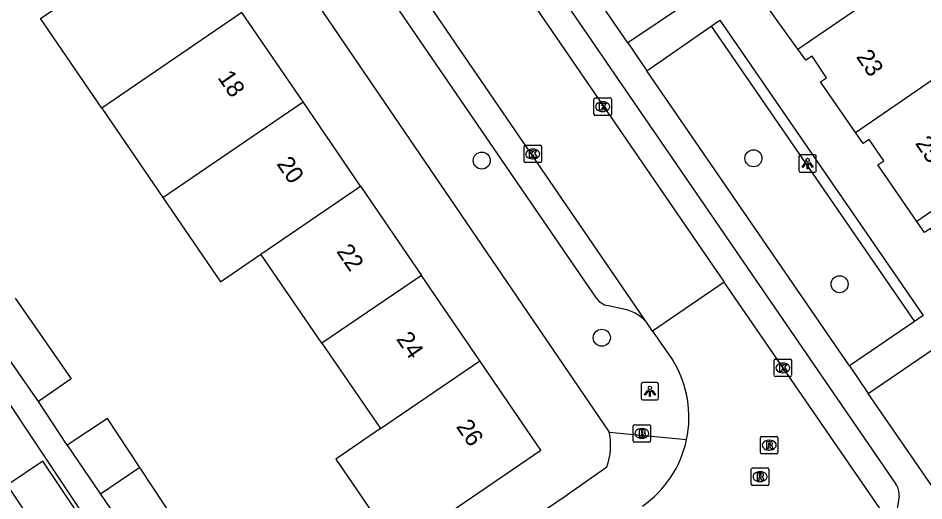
# Model space of a CAD drawing. Extents: x 157466 to 158888, y 383063 to 384677.
# Drawn here: x 158209.5 to 158261.4, y 383911.7 to 383939.4 of the extents above; entities that cross this region are included whole.
import ezdxf

# ---------------------------------------------------------------- set-up
doc = ezdxf.new("R2010")
doc.units = 0
for name, color, linetype in [('IMGEO_Boom', 7, 'Continuous'), ('IMGEO_Brandkraan', 7, 'Continuous'), ('IMGEO_Groenvoorziening', 7, 'Continuous'), ('IMGEO_Kolk', 7, 'Continuous'), ('IMGEO_Lichtpunt', 7, 'Continuous'), ('IMGEO_Muur', 7, 'Continuous'), ('IMGEO_Pand', 7, 'Continuous'), ('IMGEO_Pand_nummerreeks', 7, 'Continuous'), ('IMGEO_Rijbaan_lokaal_open', 7, 'Continuous'), ('IMGEO_Rioolput', 7, 'Continuous'), ('IMGEO_Voetpad_open', 7, 'Continuous')]:
    doc.layers.add(name, color=color, linetype=linetype)

msp = doc.modelspace()

# ---------------------------------------------------------------- linework, layer by layer
at = {"layer": 'IMGEO_Boom'}
for centre in [(158236.085, 383931.205), (158251.652, 383931.337), (158256.586, 383924.112), (158242.964, 383921.046)]:
    msp.add_circle(centre, 0.489, dxfattribs=at)
at = {"layer": 'IMGEO_Brandkraan'}
for p, q in [((158244.757, 383915.13), (158244.757, 383915.982)), ((158244.832, 383916.056), (158245.684, 383916.056)), ((158245.758, 383915.982), (158245.758, 383915.13)), ((158245.245, 383915.836), (158245.27, 383915.836)), ((158245.684, 383915.056), (158244.832, 383915.056)), ((158245.268, 383915.276), (158245.243, 383915.276))]:
    msp.add_line(p, q, dxfattribs=at)
for points in [[(158244.757, 383915.13), (158244.757, 383915.982)], [(158244.832, 383916.056), (158245.684, 383916.056)], [(158245.758, 383915.982), (158245.758, 383915.13)], [(158245.105, 383915.756), (158245.105, 383915.356), (158245.318, 383915.356)], [(158245.336, 383915.756), (158245.105, 383915.756)], [(158245.284, 383915.675), (158245.23, 383915.675), (158245.23, 383915.599)], [(158245.23, 383915.599), (158245.283, 383915.599)], [(158245.292, 383915.523), (158245.23, 383915.523), (158245.23, 383915.442)], [(158245.23, 383915.442), (158245.292, 383915.442)], [(158245.684, 383915.056), (158244.832, 383915.056)]]:
    msp.add_lwpolyline(points, dxfattribs=at)
for centre, radius, start, end in [((158244.834, 383915.98), 0.0765, 91.552, 178.448), ((158244.834, 383915.98), 0.0765, 91.552, 178.448), ((158245.682, 383915.98), 0.0765, 1.552, 88.448), ((158245.682, 383915.98), 0.0765, 1.552, 88.448), ((158245.285, 383915.637), 0.0379, 267.8285, 90.9355), ((158245.293, 383915.482), 0.0404, 269.8759, 90.5077), ((158245.34, 383915.611), 0.145, 59.4692, 91.5367), ((158245.365, 383915.658), 0.0922, 285.5137, 58.1501), ((158245.37, 383915.466), 0.105, 301.3115, 78.989), ((158244.834, 383915.132), 0.0765, 181.552, 268.448), ((158244.834, 383915.132), 0.0765, 181.552, 268.448), ((158245.324, 383915.607), 0.251, 268.6676, 293.5347), ((158245.682, 383915.132), 0.0765, 271.552, 358.448), ((158245.682, 383915.132), 0.0765, 271.552, 358.448)]:
    msp.add_arc(centre, radius, start, end, dxfattribs=at)
for centre, major_axis, ratio, start_param, end_param in [((158245.244, 383915.556), (-0.387, 0.002), 0.722429, 4.712389, 7.853982), ((158245.269, 383915.556), (-0.39, 0.002), 0.717154, 1.570796, 4.712389)]:
    msp.add_ellipse(centre, major_axis=major_axis, ratio=ratio, start_param=start_param, end_param=end_param, dxfattribs=at)
at = {"layer": 'IMGEO_Groenvoorziening'}
msp.add_lwpolyline([(158249.238, 383938.909), (158260.872, 383921.977)], dxfattribs=at)
at = {"layer": 'IMGEO_Kolk'}
for p, q in [((158242.515, 383933.872), (158242.515, 383934.724)), ((158242.59, 383934.798), (158243.442, 383934.798)), ((158243.516, 383934.724), (158243.516, 383933.872)), ((158243.003, 383934.578), (158243.028, 383934.578)), ((158243.442, 383933.798), (158242.59, 383933.798)), ((158243.026, 383934.018), (158243.001, 383934.018)), ((158238.508, 383931.161), (158238.508, 383932.013)), ((158238.583, 383932.087), (158239.435, 383932.087)), ((158239.509, 383932.013), (158239.509, 383931.161)), ((158238.996, 383931.867), (158239.021, 383931.867)), ((158239.435, 383931.087), (158238.583, 383931.087)), ((158239.019, 383931.307), (158238.994, 383931.307)), ((158252.836, 383918.887), (158252.836, 383919.739)), ((158252.911, 383919.813), (158253.763, 383919.813)), ((158253.324, 383919.593), (158253.349, 383919.593)), ((158253.837, 383919.739), (158253.837, 383918.887)), ((158253.347, 383919.033), (158253.322, 383919.033)), ((158253.763, 383918.813), (158252.911, 383918.813))]:
    msp.add_line(p, q, dxfattribs=at)
for points in [[(158242.515, 383933.872), (158242.515, 383934.724)], [(158242.59, 383934.798), (158243.442, 383934.798)], [(158243.516, 383934.724), (158243.516, 383933.872)], [(158242.836, 383934.498), (158242.959, 383934.498), (158242.959, 383934.347), (158243.089, 383934.498), (158243.253, 383934.498), (158243.107, 383934.347), (158243.26, 383934.098), (158243.108, 383934.098), (158243.023, 383934.262), (158242.959, 383934.195), (158242.959, 383934.098), (158242.836, 383934.098), (158242.836, 383934.498)], [(158243.442, 383933.798), (158242.59, 383933.798)], [(158238.508, 383931.161), (158238.508, 383932.013)], [(158238.583, 383932.087), (158239.435, 383932.087)], [(158239.509, 383932.013), (158239.509, 383931.161)], [(158238.829, 383931.787), (158238.952, 383931.787), (158238.952, 383931.636), (158239.082, 383931.787), (158239.246, 383931.787), (158239.1, 383931.636), (158239.253, 383931.387), (158239.101, 383931.387), (158239.016, 383931.551), (158238.952, 383931.484), (158238.952, 383931.387), (158238.829, 383931.387), (158238.829, 383931.787)], [(158239.435, 383931.087), (158238.583, 383931.087)], [(158252.836, 383918.887), (158252.836, 383919.739)], [(158252.911, 383919.813), (158253.763, 383919.813)], [(158253.837, 383919.739), (158253.837, 383918.887)], [(158253.157, 383919.513), (158253.28, 383919.513), (158253.28, 383919.362), (158253.41, 383919.513), (158253.574, 383919.513), (158253.428, 383919.362), (158253.581, 383919.113), (158253.429, 383919.113), (158253.344, 383919.277), (158253.28, 383919.21), (158253.28, 383919.113), (158253.157, 383919.113), (158253.157, 383919.513)], [(158253.763, 383918.813), (158252.911, 383918.813)]]:
    msp.add_lwpolyline(points, dxfattribs=at)
for centre, start, end in [((158242.592, 383934.722), 91.552, 178.448), ((158242.592, 383934.722), 91.552, 178.448), ((158243.44, 383934.722), 1.552, 88.448), ((158243.44, 383934.722), 1.552, 88.448), ((158242.592, 383933.874), 181.552, 268.448), ((158242.592, 383933.874), 181.552, 268.448), ((158243.44, 383933.874), 271.552, 358.448), ((158243.44, 383933.874), 271.552, 358.448), ((158238.585, 383932.011), 91.552, 178.448), ((158238.585, 383932.011), 91.552, 178.448), ((158239.433, 383932.011), 1.552, 88.448), ((158239.433, 383932.011), 1.552, 88.448), ((158238.585, 383931.163), 181.552, 268.448), ((158238.585, 383931.163), 181.552, 268.448), ((158239.433, 383931.163), 271.552, 358.448), ((158239.433, 383931.163), 271.552, 358.448), ((158252.913, 383919.737), 91.552, 178.448), ((158252.913, 383919.737), 91.552, 178.448), ((158253.761, 383919.737), 1.552, 88.448), ((158253.761, 383919.737), 1.552, 88.448), ((158252.913, 383918.889), 181.552, 268.448), ((158252.913, 383918.889), 181.552, 268.448), ((158253.761, 383918.889), 271.552, 358.448), ((158253.761, 383918.889), 271.552, 358.448)]:
    msp.add_arc(centre, 0.0765, start, end, dxfattribs=at)
for centre, major_axis, ratio, start_param, end_param in [((158243.002, 383934.298), (-0.387, 0.002), 0.722429, 4.712389, 7.853982), ((158243.027, 383934.298), (-0.39, 0.002), 0.717154, 1.570796, 4.712389), ((158238.995, 383931.587), (-0.387, 0.002), 0.722429, 4.712389, 7.853982), ((158239.02, 383931.587), (-0.39, 0.002), 0.717154, 1.570796, 4.712389), ((158253.323, 383919.313), (-0.387, 0.002), 0.722429, 4.712389, 7.853982), ((158253.348, 383919.313), (-0.39, 0.002), 0.717154, 1.570796, 4.712389)]:
    msp.add_ellipse(centre, major_axis=major_axis, ratio=ratio, start_param=start_param, end_param=end_param, dxfattribs=at)
at = {"layer": 'IMGEO_Lichtpunt'}
for p, q in [((158255.161, 383931.534), (158254.353, 383931.534)), ((158255.161, 383931.534), (158254.353, 383931.534)), ((158254.259, 383931.439), (158254.259, 383930.632)), ((158254.259, 383931.439), (158254.259, 383930.632)), ((158255.255, 383930.632), (158255.255, 383931.439)), ((158255.255, 383930.632), (158255.255, 383931.439)), ((158254.353, 383930.538), (158255.161, 383930.538)), ((158254.353, 383930.538), (158255.161, 383930.538)), ((158245.221, 383918.375), (158245.221, 383917.568)), ((158245.221, 383918.375), (158245.221, 383917.568)), ((158246.123, 383918.47), (158245.315, 383918.47)), ((158246.123, 383918.47), (158245.315, 383918.47)), ((158246.217, 383917.568), (158246.217, 383918.375)), ((158246.217, 383917.568), (158246.217, 383918.375)), ((158245.315, 383917.474), (158246.123, 383917.474)), ((158245.315, 383917.474), (158246.123, 383917.474))]:
    msp.add_line(p, q, dxfattribs=at)
for points in [[(158254.633, 383931.103), (158254.672, 383931.075), (158254.484, 383930.813), (158254.446, 383930.84), (158254.633, 383931.103)], [(158254.735, 383931.055), (158254.782, 383931.055), (158254.782, 383930.733), (158254.735, 383930.733), (158254.735, 383931.055)], [(158254.845, 383931.075), (158254.883, 383931.102), (158255.07, 383930.84), (158255.031, 383930.812), (158254.845, 383931.075)], [(158245.595, 383918.039), (158245.634, 383918.011), (158245.446, 383917.749), (158245.408, 383917.776), (158245.595, 383918.039)], [(158245.697, 383917.991), (158245.744, 383917.991), (158245.744, 383917.669), (158245.697, 383917.669), (158245.697, 383917.991)], [(158245.807, 383918.011), (158245.845, 383918.038), (158246.032, 383917.776), (158245.993, 383917.748), (158245.807, 383918.011)]]:
    msp.add_lwpolyline(points, dxfattribs=at)
for centre in [(158254.758, 383931.237), (158245.72, 383918.173)]:
    msp.add_circle(centre, 0.0994, dxfattribs=at)
for centre, start, end in [((158254.353, 383931.439), 90, 180), ((158254.353, 383931.439), 90, 180), ((158255.161, 383931.439), 0, 90), ((158255.161, 383931.439), 0, 90), ((158254.353, 383930.632), 180, 270), ((158254.353, 383930.632), 180, 270), ((158255.161, 383930.632), 270, 0), ((158255.161, 383930.632), 270, 360), ((158245.315, 383918.375), 90, 180), ((158245.315, 383918.375), 90, 180), ((158246.123, 383918.375), 0, 90), ((158246.123, 383918.375), 0, 90), ((158245.315, 383917.568), 180, 270), ((158245.315, 383917.568), 180, 270), ((158246.123, 383917.568), 270, 0), ((158246.123, 383917.568), 270, 360)]:
    msp.add_arc(centre, 0.0946, start, end, dxfattribs=at)
at = {"layer": 'IMGEO_Muur'}
msp.add_lwpolyline([(158225.999, 383901.836), (158240.803, 383911.908)], dxfattribs=at)
at = {"layer": 'IMGEO_Pand'}
for points in [[(158254.2, 383937.593), (158262.805, 383943.511)], [(158254.2, 383937.593), (158252.125, 383940.475), (158252.482, 383940.714), (158251.629, 383941.984), (158251.272, 383941.745), (158250.715, 383942.575)], [(158214.319, 383934.218), (158210.809, 383939.361), (158213.099, 383940.924)], [(158222.349, 383939.698), (158214.319, 383934.218)], [(158225.846, 383934.573), (158222.349, 383939.698)], [(158257.496, 383932.82), (158266.088, 383938.729)], [(158257.496, 383932.82), (158255.496, 383935.722), (158255.842, 383935.96), (158255.008, 383937.189), (158254.656, 383936.96), (158254.2, 383937.593)], [(158214.319, 383934.218), (158217.816, 383929.093)], [(158217.816, 383929.093), (158225.846, 383934.573)], [(158229.146, 383929.736), (158225.846, 383934.573)], [(158269.597, 383933.617), (158261.008, 383927.71)], [(158261.008, 383927.71), (158258.776, 383930.954), (158259.123, 383931.192), (158258.288, 383932.41), (158257.935, 383932.183), (158257.496, 383932.82)], [(158223.432, 383925.836), (158229.146, 383929.736)], [(158229.146, 383929.736), (158232.638, 383924.618)], [(158217.816, 383929.093), (158221.116, 383924.256), (158223.432, 383925.836)], [(158264.514, 383922.598), (158262.283, 383925.849), (158262.63, 383926.086), (158261.797, 383927.302), (158261.446, 383927.073), (158261.008, 383927.71)], [(158226.932, 383920.725), (158223.432, 383925.836)], [(158232.638, 383924.618), (158226.932, 383920.725)], [(158235.983, 383919.716), (158232.638, 383924.618)], [(158209.35, 383923.315), (158212.557, 383918.686), (158210.687, 383917.391)], [(158210.687, 383917.391), (158207.455, 383922.022)], [(158226.932, 383920.725), (158230.286, 383915.828)], [(158230.286, 383915.828), (158227.724, 383914.08), (158228.397, 383913.094), (158231.215, 383908.963), (158239.475, 383914.599), (158235.983, 383919.716)], [(158230.286, 383915.828), (158235.983, 383919.716)], [(158216.496, 383913.605), (158214.639, 383916.412), (158212.332, 383914.886)], [(158212.332, 383914.886), (158214.244, 383912.069)], [(158212.846, 383911.111), (158210.948, 383913.958), (158208.892, 383912.587), (158210.804, 383909.719)], [(158216.496, 383913.605), (158214.244, 383912.069)], [(158219.772, 383908.651), (158218.66, 383910.333), (158216.496, 383913.605)], [(158214.244, 383912.069), (158217.581, 383907.154)]]:
    msp.add_lwpolyline(points, dxfattribs=at)
at = {"layer": 'IMGEO_Rijbaan_lokaal_open'}
for points in [[(158222.002, 383965.071), (158249.98, 383924.228)], [(158245.645, 383921.769), (158217.86, 383962.443)], [(158249.98, 383924.228), (158245.878, 383921.415)], [(158260.125, 383909.444), (158249.98, 383924.228)], [(158245.878, 383921.415), (158245.645, 383921.769)], [(158245.878, 383921.415), (158247.053, 383919.712)]]:
    msp.add_lwpolyline(points, dxfattribs=at)
for centre, radius, start, end in [((158241.742, 383916.486), 6.214, 348.0361, 31.2753), ((158241.748, 383916.483), 6.208, 304.7709, 348.0503)]:
    msp.add_arc(centre, radius, start, end, dxfattribs=at)
at = {"layer": 'IMGEO_Rioolput'}
for p, q in [((158252.131, 383915.383), (158252.983, 383915.383)), ((158252.056, 383914.457), (158252.056, 383915.309)), ((158252.544, 383915.163), (158252.569, 383915.163)), ((158253.057, 383915.309), (158253.057, 383914.457)), ((158252.983, 383914.383), (158252.131, 383914.383)), ((158252.567, 383914.603), (158252.542, 383914.603)), ((158251.528, 383912.647), (158251.528, 383913.499)), ((158251.603, 383913.573), (158252.455, 383913.573)), ((158252.016, 383913.353), (158252.041, 383913.353)), ((158252.529, 383913.499), (158252.529, 383912.647)), ((158252.039, 383912.793), (158252.014, 383912.793)), ((158252.455, 383912.573), (158251.603, 383912.573))]:
    msp.add_line(p, q, dxfattribs=at)
for points in [[(158252.131, 383915.383), (158252.983, 383915.383)], [(158252.056, 383914.457), (158252.056, 383915.309)], [(158252.645, 383915.081), (158252.393, 383915.083), (158252.393, 383914.683)], [(158252.571, 383915.002), (158252.517, 383915.002), (158252.517, 383914.921)], [(158252.517, 383914.921), (158252.569, 383914.921)], [(158253.057, 383915.309), (158253.057, 383914.457)], [(158252.983, 383914.383), (158252.131, 383914.383)], [(158252.393, 383914.683), (158252.517, 383914.683), (158252.517, 383914.845), (158252.528, 383914.845)], [(158252.575, 383914.816), (158252.646, 383914.683), (158252.786, 383914.683), (158252.721, 383914.809)], [(158251.528, 383912.647), (158251.528, 383913.499)], [(158251.603, 383913.573), (158252.455, 383913.573)], [(158252.529, 383913.499), (158252.529, 383912.647)], [(158252.117, 383913.271), (158251.865, 383913.273), (158251.865, 383912.873)], [(158251.865, 383912.873), (158251.989, 383912.873), (158251.989, 383913.035), (158252, 383913.035)], [(158252.043, 383913.192), (158251.989, 383913.192), (158251.989, 383913.111)], [(158251.989, 383913.111), (158252.041, 383913.111)], [(158252.047, 383913.006), (158252.118, 383912.873), (158252.258, 383912.873), (158252.193, 383912.999)], [(158252.455, 383912.573), (158251.603, 383912.573)]]:
    msp.add_lwpolyline(points, dxfattribs=at)
for centre, radius, start, end in [((158252.133, 383915.307), 0.0765, 91.552, 178.448), ((158252.133, 383915.307), 0.0765, 91.552, 178.448), ((158252.981, 383915.307), 0.0765, 1.552, 88.448), ((158252.981, 383915.307), 0.0765, 1.552, 88.448), ((158252.553, 383915.11), 0.19, 274.7715, 282.9687), ((158252.577, 383914.906), 0.0964, 77.0061, 93.1865), ((158252.591, 383914.963), 0.0378, 276.6634, 79.6772), ((158252.644, 383914.971), 0.109, 350.3612, 89.416), ((158252.642, 383914.971), 0.112, 277.5842, 350.9817), ((158252.626, 383914.756), 0.108, 29.5134, 73.7905), ((158252.133, 383914.459), 0.0765, 181.552, 268.448), ((158252.133, 383914.459), 0.0765, 181.552, 268.448), ((158252.527, 383914.792), 0.0533, 26.0293, 88.6989), ((158252.981, 383914.459), 0.0765, 271.552, 358.448), ((158252.981, 383914.459), 0.0765, 271.552, 358.448), ((158251.605, 383913.497), 0.0765, 91.552, 178.448), ((158251.605, 383913.497), 0.0765, 91.552, 178.448), ((158252.453, 383913.497), 0.0765, 1.552, 88.448), ((158252.453, 383913.497), 0.0765, 1.552, 88.448), ((158251.999, 383912.982), 0.0533, 26.0293, 88.6989), ((158252.025, 383913.3), 0.19, 274.7715, 282.9687), ((158252.049, 383913.096), 0.0964, 77.0061, 93.1865), ((158252.063, 383913.153), 0.0378, 276.6634, 79.6772), ((158252.116, 383913.161), 0.109, 350.3612, 89.416), ((158252.114, 383913.161), 0.112, 277.5842, 350.9817), ((158252.098, 383912.946), 0.108, 29.5134, 73.7905), ((158251.605, 383912.649), 0.0765, 181.552, 268.448), ((158251.605, 383912.649), 0.0765, 181.552, 268.448), ((158252.453, 383912.649), 0.0765, 271.552, 358.448), ((158252.453, 383912.649), 0.0765, 271.552, 358.448)]:
    msp.add_arc(centre, radius, start, end, dxfattribs=at)
for centre, major_axis, ratio, start_param, end_param in [((158252.543, 383914.883), (-0.387, 0.002), 0.722429, 4.712389, 7.853982), ((158252.568, 383914.883), (-0.39, 0.002), 0.717154, 1.570796, 4.712389), ((158252.015, 383913.073), (-0.387, 0.002), 0.722429, 4.712389, 7.853982), ((158252.04, 383913.073), (-0.39, 0.002), 0.717154, 1.570796, 4.712389)]:
    msp.add_ellipse(centre, major_axis=major_axis, ratio=ratio, start_param=start_param, end_param=end_param, dxfattribs=at)
at = {"layer": 'IMGEO_Voetpad_open'}
for points in [[(158224.859, 383963.661), (158259.818, 383912.648)], [(158212.336, 383961.26), (158243.394, 383915.62)], [(158242.661, 383923.314), (158218.183, 383959.099)], [(158244.457, 383937.956), (158235.185, 383951.438)], [(158248.166, 383940.463), (158244.457, 383937.956)], [(158249.238, 383938.909), (158249.732, 383939.251), (158261.367, 383922.316), (158260.872, 383921.977)], [(158245.548, 383936.355), (158249.238, 383938.909)], [(158244.457, 383937.956), (158245.548, 383936.355)], [(158257.15, 383919.433), (158245.548, 383936.355)], [(158192.147, 383919.173), (158202.867, 383926.489), (158216.314, 383906.301)], [(158244.305, 383922.657), (158243.259, 383922.89)], [(158260.872, 383921.977), (158257.15, 383919.433)], [(158258.223, 383917.836), (158261.953, 383920.395)], [(158257.15, 383919.433), (158258.223, 383917.836)], [(158262.42, 383911.739), (158258.223, 383917.836)], [(158212.332, 383914.886), (158210.687, 383917.391)], [(158243.394, 383915.62), (158247.821, 383915.198)], [(158225.416, 383901.438), (158225.999, 383901.836), (158240.803, 383911.908), (158243.26, 383913.632)], [(158259.992, 383911.954), (158259.797, 383910.671)]]:
    msp.add_lwpolyline(points, dxfattribs=at)
for centre, radius, start, end in [((158243.537, 383923.916), 1.063, 214.4849, 254.8395), ((158243.856, 383920.525), 2.179, 34.8233, 78.1129), ((158239.651, 383914.874), 3.817, 341.0142, 11.2735), ((158258.967, 383912.066), 1.031, 353.7799, 34.3703)]:
    msp.add_arc(centre, radius, start, end, dxfattribs=at)

# ---------------------------------------------------------------- texts
at = {"layer": 'IMGEO_Pand_nummerreeks'}
for s, rotation, p in [('23', 304.2991, (158257.504, 383937.16)), ('18', 304.3083, (158220.924, 383935.966)), ('25', 304.2404, (158260.887, 383932.196)), ('20', 304.3083, (158224.301, 383931.017)), ('22', 304.3083, (158227.727, 383925.997)), ('24', 304.3085, (158231.157, 383920.97)), ('26', 304.3085, (158234.585, 383915.946))]:
    msp.add_text(s, height=1, rotation=rotation, dxfattribs=at).set_placement(p)

doc.saveas('drawing.dxf')
